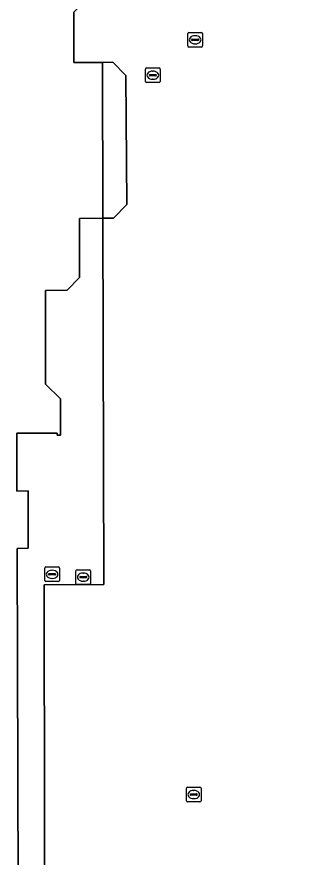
# Model space of a CAD drawing. Extents: x 160203 to 161530, y 379528 to 381797.
# Drawn here: x 160897.8 to 160918.3, y 380676.4 to 380733.9 of the extents above; entities that cross this region are included whole.
import ezdxf

# ---------------------------------------------------------------- set-up
doc = ezdxf.new("R2010")
doc.units = 0
for name, color, linetype in [('IMGEO_Erf', 7, 'Continuous'), ('IMGEO_Pand', 7, 'Continuous'), ('IMGEO_Pand_overbouw', 7, 'Continuous'), ('IMGEO_Rioolput', 7, 'Continuous')]:
    doc.layers.add(name, color=color, linetype=linetype)

msp = doc.modelspace()

# ---------------------------------------------------------------- linework, layer by layer
at = {"layer": 'IMGEO_Erf'}
for points in [[(160903.712, 380720.133), (160904.452, 380720.135), (160905.353, 380721.078), (160905.281, 380729.901), (160904.4, 380730.81), (160903.685, 380730.806)], [(160902.127, 380716.078), (160901.261, 380715.207), (160899.777, 380715.203), (160899.793, 380708.789), (160900.807, 380707.781), (160900.813, 380705.297), (160900.587, 380705.297), (160900.587, 380705.426), (160897.822, 380705.418), (160897.832, 380701.47), (160898.59, 380701.472), (160898.6, 380697.547), (160897.856, 380697.545), (160897.998, 380643.306), (160901.554, 380643.315), (160901.548, 380645.419), (160899.756, 380645.422), (160899.698, 380695.053), (160903.778, 380695.064), (160903.712, 380720.133), (160902.116, 380720.129)]]:
    msp.add_lwpolyline(points, close=True, dxfattribs=at)
at = {"layer": 'IMGEO_Pand'}
for points in [[(160918.433, 380750.903), (160918.157, 380750), (160916.758, 380745.422), (160915.974, 380737.805), (160915.94, 380735.467), (160912.662, 380735.453), (160903.673, 380735.416), (160902.67, 380735.412), (160902.579, 380735.097), (160901.722, 380734.236), (160901.731, 380730.795), (160903.685, 380730.806), (160904.4, 380730.81), (160905.281, 380729.901), (160905.353, 380721.078), (160904.452, 380720.135), (160903.712, 380720.133), (160903.778, 380695.064), (160899.698, 380695.053), (160899.756, 380645.422)], [(160897.998, 380643.306), (160897.856, 380697.545), (160898.6, 380697.547), (160898.59, 380701.472), (160897.832, 380701.47), (160897.822, 380705.418), (160900.587, 380705.426), (160900.587, 380705.297), (160900.813, 380705.297), (160900.807, 380707.781), (160899.793, 380708.789), (160899.777, 380715.203), (160901.261, 380715.207), (160902.127, 380716.078), (160902.116, 380720.129), (160903.712, 380720.133), (160903.685, 380730.806), (160901.731, 380730.795), (160901.722, 380734.236)]]:
    msp.add_lwpolyline(points, dxfattribs=at)
at = {"layer": 'IMGEO_Pand_overbouw'}
msp.add_lwpolyline([(160903.712, 380720.133), (160902.116, 380720.129), (160902.127, 380716.078), (160901.261, 380715.207), (160899.777, 380715.203), (160899.793, 380708.789), (160900.807, 380707.781), (160900.813, 380705.297), (160900.587, 380705.297), (160900.587, 380705.426), (160897.822, 380705.418), (160897.832, 380701.47), (160898.59, 380701.472), (160898.6, 380697.547), (160897.856, 380697.545), (160897.998, 380643.306), (160901.554, 380643.315), (160901.548, 380645.419), (160899.756, 380645.422), (160899.698, 380695.053), (160903.778, 380695.064)], close=True, dxfattribs=at)
at = {"layer": 'IMGEO_Rioolput'}
for p, q in [((160909.536, 380731.926), (160909.536, 380732.778)), ((160909.611, 380732.852), (160910.463, 380732.852)), ((160909.838, 380732.395), (160910.236, 380732.395)), ((160910.024, 380732.632), (160910.049, 380732.632)), ((160910.537, 380732.778), (160910.537, 380731.926)), ((160910.463, 380731.852), (160909.611, 380731.852)), ((160909.795, 380732.346), (160909.795, 380732.358)), ((160910.233, 380732.309), (160909.835, 380732.309)), ((160910.047, 380732.072), (160910.022, 380732.072)), ((160910.279, 380732.358), (160910.279, 380732.346)), ((160906.638, 380729.498), (160906.638, 380730.35)), ((160906.713, 380730.424), (160907.565, 380730.424)), ((160907.126, 380730.204), (160907.151, 380730.204)), ((160907.639, 380730.35), (160907.639, 380729.498)), ((160906.897, 380729.918), (160906.897, 380729.93)), ((160907.335, 380729.881), (160906.937, 380729.881)), ((160906.94, 380729.967), (160907.338, 380729.967)), ((160907.149, 380729.644), (160907.124, 380729.644)), ((160907.381, 380729.93), (160907.381, 380729.918)), ((160907.565, 380729.424), (160906.713, 380729.424)), ((160899.739, 380695.344), (160899.739, 380696.196)), ((160899.814, 380696.27), (160900.666, 380696.27)), ((160900.74, 380696.196), (160900.74, 380695.344)), ((160899.998, 380695.764), (160899.998, 380695.776)), ((160900.436, 380695.727), (160900.038, 380695.727)), ((160900.041, 380695.813), (160900.439, 380695.813)), ((160900.227, 380696.05), (160900.252, 380696.05)), ((160900.482, 380695.776), (160900.482, 380695.764)), ((160901.871, 380695.15), (160901.871, 380696.002)), ((160901.946, 380696.076), (160902.798, 380696.076)), ((160902.13, 380695.57), (160902.13, 380695.582)), ((160902.173, 380695.619), (160902.571, 380695.619)), ((160902.359, 380695.856), (160902.384, 380695.856)), ((160902.614, 380695.582), (160902.614, 380695.57)), ((160902.872, 380696.002), (160902.872, 380695.15)), ((160900.666, 380695.27), (160899.814, 380695.27)), ((160900.25, 380695.49), (160900.225, 380695.49)), ((160902.798, 380695.076), (160901.946, 380695.076)), ((160902.568, 380695.533), (160902.17, 380695.533)), ((160902.382, 380695.296), (160902.357, 380695.296)), ((160909.516, 380681.198), (160910.368, 380681.198)), ((160909.441, 380680.272), (160909.441, 380681.124)), ((160909.7, 380680.692), (160909.7, 380680.704)), ((160910.138, 380680.655), (160909.74, 380680.655)), ((160909.743, 380680.741), (160910.141, 380680.741)), ((160909.929, 380680.978), (160909.954, 380680.978)), ((160910.184, 380680.704), (160910.184, 380680.692)), ((160910.442, 380681.124), (160910.442, 380680.272)), ((160910.368, 380680.198), (160909.516, 380680.198)), ((160909.952, 380680.418), (160909.927, 380680.418))]:
    msp.add_line(p, q, dxfattribs=at)
for points in [[(160909.536, 380731.926), (160909.536, 380732.778)], [(160909.611, 380732.852), (160910.463, 380732.852)], [(160910.537, 380732.778), (160910.537, 380731.926)], [(160910.463, 380731.852), (160909.611, 380731.852)], [(160906.638, 380729.498), (160906.638, 380730.35)], [(160906.713, 380730.424), (160907.565, 380730.424)], [(160907.639, 380730.35), (160907.639, 380729.498)], [(160907.565, 380729.424), (160906.713, 380729.424)], [(160899.739, 380695.344), (160899.739, 380696.196)], [(160899.814, 380696.27), (160900.666, 380696.27)], [(160900.74, 380696.196), (160900.74, 380695.344)], [(160901.871, 380695.15), (160901.871, 380696.002)], [(160901.946, 380696.076), (160902.798, 380696.076)], [(160902.872, 380696.002), (160902.872, 380695.15)], [(160900.666, 380695.27), (160899.814, 380695.27)], [(160902.798, 380695.076), (160901.946, 380695.076)], [(160909.516, 380681.198), (160910.368, 380681.198)], [(160909.441, 380680.272), (160909.441, 380681.124)], [(160910.442, 380681.124), (160910.442, 380680.272)], [(160910.368, 380680.198), (160909.516, 380680.198)]]:
    msp.add_lwpolyline(points, dxfattribs=at)
for centre, radius, start, end in [((160909.613, 380732.776), 0.0765, 91.55205, 178.44795), ((160909.613, 380732.776), 0.0765, 91.55205, 178.44795), ((160909.835, 380732.355), 0.0403, 85.87752, 175.75265), ((160910.24, 380732.357), 0.0386, 1.73085, 96.63898), ((160910.461, 380732.776), 0.0765, 1.55205, 88.44795), ((160910.461, 380732.776), 0.0765, 1.55205, 88.44795), ((160909.613, 380731.928), 0.0765, 181.55205, 268.44795), ((160909.613, 380731.928), 0.0765, 181.55205, 268.44795), ((160909.832, 380732.345), 0.0366, 178.93798, 274.71019), ((160910.236, 380732.352), 0.043, 264.86636, 352.45326), ((160910.461, 380731.928), 0.0765, 271.55205, 358.44795), ((160910.461, 380731.928), 0.0765, 271.55205, 358.44795), ((160906.715, 380730.348), 0.0765, 91.55205, 178.44795), ((160906.715, 380730.348), 0.0765, 91.55205, 178.44795), ((160907.563, 380730.348), 0.0765, 1.55205, 88.44795), ((160907.563, 380730.348), 0.0765, 1.55205, 88.44795), ((160906.715, 380729.5), 0.0765, 181.55205, 268.44795), ((160906.715, 380729.5), 0.0765, 181.55205, 268.44795), ((160906.937, 380729.927), 0.0403, 85.87752, 175.75265), ((160906.934, 380729.917), 0.0366, 178.93798, 274.71019), ((160907.338, 380729.924), 0.043, 264.86636, 352.45326), ((160907.342, 380729.929), 0.0386, 1.73085, 96.63898), ((160907.563, 380729.5), 0.0765, 271.55205, 358.44795), ((160907.563, 380729.5), 0.0765, 271.55205, 358.44795), ((160899.816, 380696.194), 0.0765, 91.55205, 178.44795), ((160899.816, 380696.194), 0.0765, 91.55205, 178.44795), ((160900.664, 380696.194), 0.0765, 1.55205, 88.44795), ((160900.664, 380696.194), 0.0765, 1.55205, 88.44795), ((160900.038, 380695.773), 0.0403, 85.87752, 175.75265), ((160900.035, 380695.763), 0.0366, 178.93798, 274.71019), ((160900.439, 380695.77), 0.043, 264.86636, 352.45326), ((160900.443, 380695.775), 0.0386, 1.73085, 96.63898), ((160901.948, 380696), 0.0765, 91.55205, 178.44795), ((160901.948, 380696), 0.0765, 91.55205, 178.44795), ((160902.17, 380695.579), 0.0403, 85.87752, 175.75265), ((160902.167, 380695.569), 0.0366, 178.93798, 274.71019), ((160902.571, 380695.576), 0.043, 264.86636, 352.45326), ((160902.575, 380695.581), 0.0386, 1.73085, 96.63898), ((160902.796, 380696), 0.0765, 1.55205, 88.44795), ((160902.796, 380696), 0.0765, 1.55205, 88.44795), ((160899.816, 380695.346), 0.0765, 181.55205, 268.44795), ((160899.816, 380695.346), 0.0765, 181.55205, 268.44795), ((160900.664, 380695.346), 0.0765, 271.55205, 358.44795), ((160900.664, 380695.346), 0.0765, 271.55205, 358.44795), ((160901.948, 380695.152), 0.0765, 181.55205, 268.44795), ((160901.948, 380695.152), 0.0765, 181.55205, 268.44795), ((160902.796, 380695.152), 0.0765, 271.55205, 358.44795), ((160902.796, 380695.152), 0.0765, 271.55205, 358.44795), ((160909.518, 380681.122), 0.0765, 91.55205, 178.44795), ((160909.518, 380681.122), 0.0765, 91.55205, 178.44795), ((160910.366, 380681.122), 0.0765, 1.55205, 88.44795), ((160910.366, 380681.122), 0.0765, 1.55205, 88.44795), ((160909.74, 380680.701), 0.0403, 85.87752, 175.75265), ((160909.737, 380680.691), 0.0366, 178.93798, 274.71019), ((160910.141, 380680.698), 0.043, 264.86636, 352.45326), ((160910.145, 380680.703), 0.0386, 1.73085, 96.63898), ((160909.518, 380680.274), 0.0765, 181.55205, 268.44795), ((160909.518, 380680.274), 0.0765, 181.55205, 268.44795), ((160910.366, 380680.274), 0.0765, 271.55205, 358.44795), ((160910.366, 380680.274), 0.0765, 271.55205, 358.44795)]:
    msp.add_arc(centre, radius, start, end, dxfattribs=at)
for centre, major_axis, ratio, start_param, end_param in [((160910.023, 380732.352), (-0.387, 0.002), 0.722429, 4.712389, 7.853982), ((160910.048, 380732.352), (-0.39, 0.002), 0.717154, 1.570796, 4.712389), ((160907.125, 380729.924), (-0.387, 0.002), 0.722429, 4.712389, 7.853982), ((160907.15, 380729.924), (-0.39, 0.002), 0.717154, 1.570796, 4.712389), ((160900.226, 380695.77), (-0.387, 0.002), 0.722429, 4.712389, 7.853982), ((160900.251, 380695.77), (-0.39, 0.002), 0.717154, 1.570796, 4.712389), ((160902.358, 380695.576), (-0.387, 0.002), 0.722429, 4.712389, 7.853982), ((160902.383, 380695.576), (-0.39, 0.002), 0.717154, 1.570796, 4.712389), ((160909.928, 380680.698), (-0.387, 0.002), 0.722429, 4.712389, 7.853982), ((160909.953, 380680.698), (-0.39, 0.002), 0.717154, 1.570796, 4.712389)]:
    msp.add_ellipse(centre, major_axis=major_axis, ratio=ratio, start_param=start_param, end_param=end_param, dxfattribs=at)

doc.saveas('drawing.dxf')
